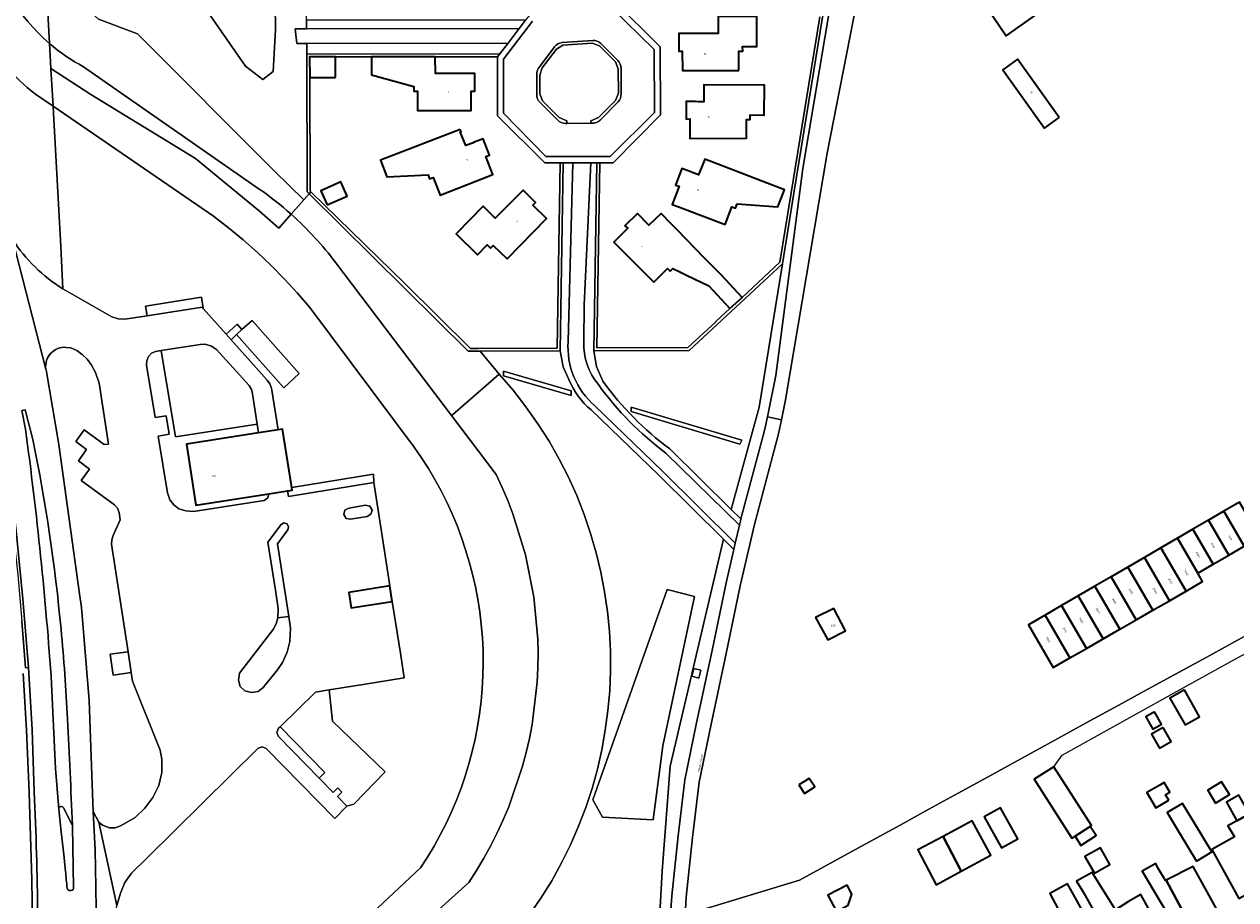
# Model space of a CAD drawing. Header units: metres. Extents: x 197700 to 204338, y 317132 to 325229.
# Tile 342 of 656: x 199240 to 199454, y 320276 to 320431. Entities that reach past the tile are written whole.
import ezdxf
from ezdxf.enums import TextEntityAlignment as Align

# ---------------------------------------------------------------- set-up
doc = ezdxf.new("R2010")
doc.units = ezdxf.units.M
for name, color, linetype, lineweight in [('B-WE-GR-BEPLANTING_CULTUUR_BOSPLANTSOEN-GV', 90, 'Continuous', 18), ('B-WE-GR-BEPLANTING_CULTUUR_HEESTERS-GV', 90, 'Continuous', 18), ('B-WE-GR-GROENVOORZIENING-GV', 80, 'Continuous', 18), ('B-WE-GW-TALUD_KRUIN-G', 90, 'Continuous', 18), ('B-WE-IE-TERREINAFSCHEIDING_KUNSTMATIG_HEKWERK-G', 20, 'IE-TERREINAFSCHEIDING-KUNSTMATIG', 18), ('B-WE-OG-BEBOUWING-GV', 7, 'Continuous', 35), ('B-WE-OG-BEBOUWING-T18', 10, 'Continuous', 18), ('B-WE-OG-BEBOUWING_LAGE TRAFO-GV', 7, 'Continuous', 18), ('B-WE-OG-TERREIN_CULTUURSCHEIDING-GV', 7, 'Continuous', 18), ('B-WE-OG-TERREIN_ERF-GV', 7, 'Continuous', 18), ('B-WE-OG-TOPOGRAFIE-T18', 10, 'Continuous', 18), ('B-WE-OG-WATER_GREPPEL-GV', 160, 'Continuous', 18), ('B-WE-OG-WEG-GV', 7, 'Continuous', 18), ('B-WE-VH-VERHARDING_ASFALT-GV', 252, 'Continuous', 18), ('B-WE-VH-VERHARDING_BETONSTRAATSTEEN-GV', 252, 'Continuous', 18), ('B-WE-VH-VERHARDING_HALFVERHARDING_GRIND-GV', 252, 'Continuous', 18), ('B-WE-VH-VERHARDING_STRAATBAKSTEEN-GV', 252, 'Continuous', 18), ('B-WE-VH-VERHARDING_TEGEL-GV', 252, 'Continuous', 18)]:
    doc.layers.add(name, color=color, linetype=linetype, lineweight=lineweight)
doc.styles.add('NLCS-ISO-M200-T18', font='NLCS-ISO.ttf', dxfattribs={"height": 0.36})
doc.linetypes.add('IE-TERREINAFSCHEIDING-KUNSTMATIG', pattern='A,4,[82,NLCS.SHX,S=0.75,R=90,X=0,Y=0],4,-2', length=10)

msp = doc.modelspace()

# ---------------------------------------------------------------- linework, layer by layer
at = {"layer": 'B-WE-GR-BEPLANTING_CULTUUR_BOSPLANTSOEN-GV'}
msp.add_lwpolyline([(199323.989, 320369.065), (199315.731, 320361.888), (199315.524, 320361.732), (199323.419, 320351.292), (199324.496, 320349.006), (199325.492, 320346.683), (199326.406, 320344.327), (199328.648, 320337.088), (199330.119, 320329.653), (199330.804, 320322.106), (199330.856, 320319.579), (199330.82, 320317.052), (199330.695, 320314.528), (199329.793, 320307.003), (199329.318, 320304.521), (199328.757, 320302.057), (199328.109, 320299.615), (199325.661, 320292.442), (199324.679, 320290.114), (199323.617, 320287.821), (199322.475, 320285.566), (199321.255, 320283.353), (199319.959, 320281.184), (199318.587, 320279.061), (199284.731, 320248.468)], dxfattribs=at)
msp.add_lwpolyline([(199322.142, 320264.7, 0.3951611), (199323.989, 320369.065)], format="xyb", dxfattribs=at)
msp.add_lwpolyline([(199340.561, 320293.694), (199342.254, 320290.602), (199351.265, 320290.106), (199352.953, 320303.26), (199358.571, 320329.714), (199353.724, 320330.944)], close=True, dxfattribs=at)
at = {"layer": 'B-WE-GR-BEPLANTING_CULTUUR_HEESTERS-GV'}
msp.add_lwpolyline([(199380.77, 320432.358), (199378.799, 320420.424), (199375.661, 320401.202), (199373.68, 320388.878), (199366.99, 320382.675), (199364.844, 320380.686), (199362.345, 320378.369), (199362.279, 320378.308), (199357.399, 320373.783), (199341.264, 320373.719), (199341.786, 320406.501), (199341.286, 320406.5), (199340.756, 320373.217), (199357.596, 320373.283), (199374.146, 320388.629), (199376.155, 320401.122), (199379.292, 320420.343), (199381.262, 320432.271)], dxfattribs=at)
at = {"layer": 'B-WE-GR-GROENVOORZIENING-GV'}
for points in [[(199396.192, 320485.765), (199395.503, 320485.754), (199390.977, 320468.232), (199385.974, 320456.388), (199383.547, 320444.475), (199381.262, 320432.271), (199379.292, 320420.343), (199376.155, 320401.122), (199374.146, 320388.629), (199370.032, 320363.229), (199365.077, 320345.117), (199366.795, 320343.429), (199370.979, 320359.096), (199371.479, 320361.505), (199372.996, 320368.823), (199377.734, 320405.495), (199382.639, 320434.611), (199389.084, 320458.881), (199389.398, 320460.049), (199392.035, 320469.842)], [(199284.331, 320430.08), (199284.23, 320439.321), (199282.489, 320448.147), (199279.138, 320452.782), (199273.63, 320456.645), (199267.582, 320458.487), (199258.612, 320459.312), (199254.51, 320459.485), (199251.642, 320455.99), (199252.043, 320453.025), (199261.846, 320443.06), (199267.803, 320437.637), (199272.855, 320432.543), (199279.037, 320423.612), (199282.115, 320421.283), (199283.955, 320422.672)], [(199328.632, 320431.764), (199289.869, 320431.771), (199289.875, 320430.254), (199327.53, 320430.318)], [(199324.087, 320425.802), (199325.545, 320427.715), (199289.886, 320427.655), (199289.894, 320425.771)], [(199289.894, 320425.771), (199289.993, 320401.359), (199290.331, 320401.024), (199290.622, 320401.353), (199290.492, 320401.48), (199290.411, 320421.607), (199290.396, 320425.271), (199294.961, 320425.272), (199298.22, 320425.273), (199298.366, 320425.273), (199301.333, 320425.274), (199312.666, 320425.293), (199312.666, 320425.291), (199317.813, 320425.296), (199318.996, 320425.297), (199323.705, 320425.301), (199324.087, 320425.802)], [(199290.331, 320401.024), (199318.456, 320373.128), (199320.632, 320373.137), (199334.755, 320373.193), (199335.283, 320406.494), (199334.783, 320406.493), (199334.263, 320373.691), (199320.221, 320373.635), (199320.241, 320373.611), (199318.902, 320373.601), (199307.237, 320385.105), (199290.622, 320401.353)]]:
    msp.add_lwpolyline(points, close=True, dxfattribs=at)
for points in [[(199233.575, 320446.334, 0.1714675), (199244.351, 320427.609)], [(199335.104, 320427.805, 0.1995563), (199333.788, 320427.04)], [(199341.999, 320427.624, 0.1879632), (199340.547, 320428.189)], [(199250.364, 320423.524, -0.0560495), (199244.351, 320427.609)], [(199244.351, 320427.609, 0.0560495), (199250.364, 320423.524)], [(199331.146, 320423.558, 0.1986713), (199330.654, 320422.118)], [(199345.559, 320423.222, 0.181484), (199344.974, 320424.651)], [(199330.647, 320418.607, 0.2523317), (199331.229, 320417.188)], [(199345.024, 320417.285, 0.1746397), (199345.594, 320418.729)], [(199334.31, 320414.088, 0.1855717), (199335.745, 320413.472)], [(199340.402, 320413.504, 0.1946461), (199341.851, 320414.084)], [(199287.124, 320397.398, 0.0299433), (199281.472, 320401.863)], [(199281.472, 320401.863, -0.0299433), (199287.124, 320397.398)], [(199287.124, 320397.398, -0.0485328), (199295.045, 320388.814)], [(199242.231, 320273.232, 0.0100197), (199241.622, 320295.097)]]:
    msp.add_lwpolyline(points, format="xyb", dxfattribs=at)
for points in [[(199243.582, 320441.726), (199244.351, 320427.609)], [(199244.351, 320427.609), (199243.582, 320441.726)], [(199287.124, 320397.398), (199289.353, 320399.919), (199284.128, 320405.108), (199259.911, 320429.35), (199252.985, 320431.973), (199248.839, 320435.761)], [(199340.547, 320428.189), (199335.104, 320427.805)], [(199244.351, 320427.609), (199244.59, 320423.226)], [(199333.788, 320427.04), (199331.146, 320423.558)], [(199335.745, 320413.472), (199335.942, 320413.473), (199335.942, 320413.931), (199334.596, 320414.509), (199331.654, 320417.47), (199331.147, 320418.705), (199331.154, 320422.034), (199331.593, 320423.32), (199334.126, 320426.658), (199335.255, 320427.314), (199340.47, 320427.682), (199341.72, 320427.196)], [(199341.72, 320427.196), (199344.549, 320424.368), (199345.06, 320423.122), (199345.093, 320418.822), (199344.597, 320417.564), (199341.569, 320414.51), (199340.216, 320413.968), (199340.216, 320413.503), (199340.402, 320413.504)], [(199344.974, 320424.651), (199341.999, 320427.624)], [(199281.472, 320401.863), (199250.364, 320423.524)], [(199250.364, 320423.524), (199281.472, 320401.863)], [(199244.59, 320423.226), (199251.626, 320418.62), (199270.161, 320407.271), (199281.51, 320397.963), (199284.948, 320394.939), (199287.124, 320397.398)], [(199330.654, 320422.118), (199330.647, 320418.607)], [(199345.594, 320418.729), (199345.559, 320423.222)], [(199331.229, 320417.188), (199334.31, 320414.088)], [(199341.851, 320414.084), (199345.024, 320417.285)], [(199323.989, 320369.065), (199320.632, 320373.137), (199318.456, 320373.128), (199290.331, 320401.024), (199289.353, 320399.919), (199287.124, 320397.398)], [(199295.045, 320388.814), (199315.524, 320361.732), (199315.731, 320361.888), (199323.989, 320369.065)], [(199241.622, 320295.097), (199241.253, 320306.092), (199240.586, 320317.137), (199240.081, 320317.084), (199239.457, 320325.299)], [(199239.651, 320316.033), (199240.254, 320306.039), (199240.756, 320295.002), (199241.203, 320279.483), (199241.331, 320271.728), (199241.362, 320257.134), (199240.942, 320236.629), (199240.472, 320223.185), (199239.839, 320209.75)]]:
    msp.add_lwpolyline(points, dxfattribs=at)
at = {"layer": 'B-WE-GW-TALUD_KRUIN-G'}
msp.add_lwpolyline([(199233.575, 320446.334, 0.1714675), (199244.351, 320427.609)], format="xyb", dxfattribs=at)
at = {"layer": 'B-WE-IE-TERREINAFSCHEIDING_KUNSTMATIG_HEKWERK-G'}
for points in [[(199278.378, 320376.999), (199280.203, 320378.591), (199288.534, 320369.192), (199285.811, 320366.675), (199277.445, 320376.101)], [(199422.198, 320299.514), (199423.688, 320301.591), (199445.099, 320313.536), (199455.292, 320319.12), (199466.152, 320324.75), (199467.028, 320323.632)]]:
    msp.add_lwpolyline(points, dxfattribs=at)
at = {"layer": 'B-WE-OG-BEBOUWING-GV'}
for points in [[(199462.11, 320461.197), (199465.901, 320463.714), (199478.29, 320471.94), (199472.545, 320480.023), (199453.84, 320467.51), (199452.11, 320470.06), (199452.21, 320470.14), (199450.71, 320472.22), (199450.891, 320472.346), (199450.7, 320472.63), (199405.59, 320441.16), (199413.79, 320429), (199437.21, 320445.57), (199437.64, 320444.949)], [(199366.441, 320422.883), (199366.43, 320426.283), (199367.1, 320426.285), (199367.097, 320427.125), (199369.597, 320427.133), (199369.584, 320430.933), (199369.583, 320431.308), (199369.579, 320432.433), (199362.775, 320432.41), (199362.789, 320429.407), (199357.383, 320429.402), (199356.953, 320429.402), (199355.769, 320429.401), (199355.772, 320426.296), (199356.394, 320426.261), (199356.461, 320422.869)], [(199294.962, 320421.607), (199294.961, 320425.272), (199290.396, 320425.271), (199290.411, 320421.607)], [(199312.666, 320425.291), (199312.666, 320425.293), (199301.333, 320425.274), (199301.334, 320422.091), (199308.835, 320419.997), (199308.836, 320419.197), (199309.506, 320419.198), (199309.512, 320415.768), (199319.012, 320415.784), (199319.006, 320419.204), (199319.676, 320419.205), (199319.671, 320422.305), (199319.001, 320422.304), (199317.818, 320422.302), (199312.671, 320422.293)], [(199423.175, 320414.551), (199415.8, 320424.874), (199413.154, 320422.982), (199420.529, 320412.659)], [(199358.31, 320417.337), (199357.088, 320417.346), (199357.066, 320414.254), (199357.714, 320414.278), (199357.716, 320410.812), (199367.766, 320410.847), (199367.754, 320414.152), (199368.436, 320414.148), (199368.442, 320414.988), (199370.932, 320414.971), (199370.968, 320420.251), (199360.228, 320420.324), (199360.208, 320417.324), (199359.228, 320417.331), (199358.708, 320417.334), (199358.477, 320417.336)], [(199317.088, 320412.417), (199302.957, 320406.982), (199304.086, 320403.998), (199311.375, 320404.403), (199311.66, 320403.676), (199312.283, 320403.921), (199313.525, 320400.756), (199322.862, 320404.419), (199321.614, 320407.601), (199322.273, 320407.855), (199321.144, 320410.75), (199319.568, 320410.142), (199319.222, 320410.009), (199318.074, 320409.566), (199317.079, 320411.997), (199317.215, 320412.075)], [(199366.098, 320399.219), (199373.355, 320398.725), (199374.507, 320401.71), (199360.372, 320407.163), (199359.292, 320404.364), (199358.359, 320404.724), (199358.154, 320404.803), (199357.893, 320404.904), (199356.344, 320405.501), (199355.21, 320402.562), (199355.831, 320402.343), (199354.623, 320399.125), (199355.601, 320398.752), (199363.982, 320395.553), (199365.18, 320398.692), (199365.806, 320398.453)], [(199293.519, 320399.037), (199297.053, 320400.614), (199295.934, 320403.122), (199292.4, 320401.546)], [(199321.163, 320398.848), (199316.333, 320393.937), (199320.135, 320390.198), (199321.867, 320391.959), (199322.459, 320391.377), (199322.936, 320391.862), (199325.36, 320389.478), (199332.379, 320396.615), (199329.955, 320398.999), (199330.419, 320399.498), (199328.22, 320401.682), (199326.938, 320400.389), (199323.281, 320396.703)], [(199349.457, 320396.518), (199348.49, 320397.513), (199346.25, 320395.337), (199346.747, 320394.9), (199344.303, 320392.439), (199351.391, 320385.367), (199353.779, 320387.759), (199354.253, 320387.286), (199354.747, 320387.782), (199355.984, 320387.179), (199357.132, 320386.627), (199361.13, 320384.692), (199364.844, 320380.686), (199366.99, 320382.675), (199363.321, 320386.632), (199362.298, 320387.656), (199361.159, 320388.797), (199360.277, 320389.68), (199355.54, 320394.559), (199355.532, 320394.551), (199354.431, 320395.685), (199352.645, 320397.523), (199350.502, 320395.441), (199349.79, 320396.174), (199349.61, 320396.359), (199349.531, 320396.441)], [(199287.239, 320348.992), (199285.618, 320359.342), (199284.834, 320359.218), (199281.325, 320358.665), (199268.572, 320356.655), (199270.258, 320345.879), (199283.15, 320347.898), (199286.495, 320348.422), (199287.308, 320348.549)], [(199458.682, 320340.172), (199455.066, 320346.388), (199452.326, 320344.794), (199455.94, 320338.582)], [(199455.94, 320338.582), (199452.326, 320344.794), (199449.586, 320343.2), (199453.197, 320336.992)], [(199446.846, 320341.606), (199450.455, 320335.401), (199453.197, 320336.992), (199449.586, 320343.2)], [(199447.713, 320333.811), (199444.106, 320340.013), (199441.175, 320338.308), (199445.635, 320330.642), (199448.563, 320332.326)], [(199450.455, 320335.401), (199446.846, 320341.606), (199444.106, 320340.013), (199447.713, 320333.811)], [(199438.245, 320336.604), (199442.696, 320328.951), (199445.635, 320330.642), (199441.175, 320338.308)], [(199442.696, 320328.951), (199438.245, 320336.604), (199435.315, 320334.899), (199439.758, 320327.261)], [(199435.315, 320334.899), (199432.384, 320333.194), (199436.819, 320325.571), (199439.758, 320327.261)], [(199304.623, 320331.552), (199297.319, 320330.407), (199297.747, 320327.68), (199305.05, 320328.824)], [(199433.88, 320323.881), (199429.454, 320331.49), (199426.524, 320329.785), (199430.941, 320322.19)], [(199436.819, 320325.571), (199432.384, 320333.194), (199429.454, 320331.49), (199433.88, 320323.881)], [(199423.593, 320328.081), (199428.003, 320320.5), (199430.941, 320322.19), (199426.524, 320329.785)], [(199380.022, 320325.961), (199382.19, 320322.008), (199385.335, 320323.623), (199383.252, 320327.577)], [(199428.003, 320320.5), (199423.593, 320328.081), (199420.663, 320326.376), (199425.064, 320318.81)], [(199425.064, 320318.81), (199420.663, 320326.376), (199417.726, 320324.668), (199422.119, 320317.116)], [(199445.327, 320313.133), (199442.778, 320311.693), (199445.454, 320306.959), (199448.003, 320308.401)], [(199440.067, 320309.271), (199438.52, 320308.396), (199439.76, 320306.202), (199441.307, 320307.076)], [(199441.598, 320306.495), (199439.517, 320305.318), (199440.928, 320302.822), (199443.009, 320303.999)], [(199422.198, 320299.514), (199418.752, 320297.31), (199425.424, 320286.88), (199425.969, 320287.229), (199428.667, 320288.955), (199428.902, 320289.105)], [(199377.071, 320296.322), (199378.036, 320294.799), (199379.854, 320295.952), (199378.889, 320297.475)], [(199450.817, 320293.088), (199453.301, 320294.594), (199451.931, 320296.86), (199449.467, 320295.37)], [(199442.565, 320293.596), (199441.983, 320294.583), (199442.754, 320295.038), (199441.749, 320296.742), (199440.978, 320296.287), (199438.702, 320294.945), (199440.289, 320292.253)], [(199447.5, 320282.821), (199450.198, 320284.453), (199447.127, 320289.529), (199444.999, 320293.046), (199442.301, 320291.413), (199444.429, 320287.897)], [(199456.839, 320291.208), (199455, 320294.515), (199452.771, 320293.275), (199454.61, 320289.969)], [(199409.892, 320290.637), (199412.939, 320285.155), (199415.819, 320286.756), (199412.772, 320292.238)], [(199461.368, 320284.726), (199459.219, 320288.736), (199456.839, 320291.208), (199454.61, 320289.969), (199453.046, 320289.042), (199454.205, 320287.11), (199450.176, 320284.903), (199454.949, 320276.191), (199458.538, 320278.157), (199460.267, 320275.001), (199465.118, 320277.659)], [(199402.583, 320287.192), (199405.825, 320281.03), (199411.074, 320283.868), (199407.772, 320289.957)], [(199425.969, 320287.229), (199427.002, 320285.614), (199429.7, 320287.34), (199428.667, 320288.955)], [(199402.583, 320287.192), (199398.135, 320284.822), (199401.373, 320278.623), (199405.825, 320281.03)], [(199429.388, 320280.676), (199432.132, 320282.207), (199430.466, 320285.194), (199427.722, 320283.664)], [(199442.127, 320279.44), (199441.987, 320279.369), (199440.621, 320281.618), (199440.262, 320282.405), (199437.867, 320281.014), (199441.041, 320275.662), (199442.047, 320274.013), (199439.93, 320272.732), (199443.549, 320265.76), (199448.095, 320268.277)], [(199450.01, 320276.195), (199446.869, 320281.867), (199442.127, 320279.44), (199448.095, 320268.277), (199452.916, 320270.946)], [(199431.28, 320265.825), (199434.185, 320260.576), (199438.993, 320263.238), (199433.129, 320274.221), (199429.022, 320280.823), (199426.25, 320279.297), (199427.487, 320277.236), (199430.06, 320272.586), (199428.54, 320271.745), (199425.963, 320276.402), (199424.604, 320278.778), (199421.498, 320277.085), (199425.301, 320269.978), (199428.13, 320271.518), (199430.073, 320268.006)], [(199385.799, 320275.023), (199386.414, 320276.989), (199385.579, 320278.587), (199382.179, 320276.811), (199383.689, 320273.92)], [(199443.549, 320265.76), (199439.93, 320272.732), (199437.624, 320276.925), (199435.436, 320275.665), (199433.129, 320274.221), (199438.993, 320263.238)]]:
    msp.add_lwpolyline(points, close=True, dxfattribs=at)
at = {"layer": 'B-WE-OG-BEBOUWING_LAGE TRAFO-GV'}
msp.add_lwpolyline([(199358.424, 320316.959), (199358.077, 320315.55), (199359.35, 320315.236), (199359.697, 320316.646)], close=True, dxfattribs=at)
at = {"layer": 'B-WE-OG-TERREIN_CULTUURSCHEIDING-GV'}
for points in [[(199248.839, 320435.761), (199252.985, 320431.973), (199259.911, 320429.35), (199284.128, 320405.108), (199289.353, 320399.919), (199290.331, 320401.024), (199289.993, 320401.359), (199289.894, 320425.771), (199289.886, 320427.655), (199288.145, 320427.652), (199287.83, 320430.251), (199289.875, 320430.254), (199289.869, 320431.771), (199289.724, 320467.771), (199256.841, 320467.74), (199256.817, 320494.681), (199254.696, 320493.525)], [(199241.836, 320418.69), (199244.953, 320416.555), (199244.59, 320423.226), (199244.351, 320427.609)], [(199287.124, 320397.398), (199284.948, 320394.939), (199281.51, 320397.963), (199270.161, 320407.271), (199251.626, 320418.62), (199244.59, 320423.226), (199244.953, 320416.555), (199273.389, 320397.077), (199276.052, 320395.013), (199278.644, 320392.861), (199281.162, 320390.623), (199283.604, 320388.303), (199285.967, 320385.901), (199288.248, 320383.422), (199290.445, 320380.868), (199308.922, 320356.127), (199310.208, 320354.263), (199311.429, 320352.355), (199312.584, 320350.406), (199313.67, 320348.418), (199314.687, 320346.394), (199315.633, 320344.336), (199316.507, 320342.247), (199317.308, 320340.128), (199318.035, 320337.983), (199318.688, 320335.814), (199319.265, 320333.624), (199319.766, 320331.415), (199320.19, 320329.19), (199320.538, 320326.952), (199320.807, 320324.703), (199320.998, 320322.446), (199321.111, 320320.183), (199321.146, 320317.919), (199321.102, 320315.654), (199320.979, 320313.392), (199320.779, 320311.136), (199320.5, 320308.888), (199320.144, 320306.652), (199319.711, 320304.428), (199319.201, 320302.221), (199318.614, 320300.034), (199317.953, 320297.867), (199317.217, 320295.725), (199316.407, 320293.61), (199315.524, 320291.524), (199314.569, 320289.47), (199313.545, 320287.45), (199312.45, 320285.467), (199311.288, 320283.523), (199310.059, 320281.62), (199280.855, 320254.315)], [(199244.953, 320416.555), (199241.836, 320418.69)], [(199280.855, 320254.315), (199310.059, 320281.62), (199311.288, 320283.523), (199312.45, 320285.467), (199313.545, 320287.45), (199314.569, 320289.47), (199315.524, 320291.524), (199316.407, 320293.61), (199317.217, 320295.725), (199317.953, 320297.867), (199318.614, 320300.034), (199319.201, 320302.221), (199319.711, 320304.428), (199320.144, 320306.652), (199320.5, 320308.888), (199320.779, 320311.136), (199320.979, 320313.392), (199321.102, 320315.654), (199321.146, 320317.919), (199321.111, 320320.183), (199320.998, 320322.446), (199320.807, 320324.703), (199320.538, 320326.952), (199320.19, 320329.19), (199319.766, 320331.415), (199319.265, 320333.624), (199318.688, 320335.814), (199318.035, 320337.983), (199317.308, 320340.128), (199316.507, 320342.247), (199315.633, 320344.336), (199314.687, 320346.394), (199313.67, 320348.418), (199312.584, 320350.406), (199311.429, 320352.355), (199310.208, 320354.263), (199308.922, 320356.127), (199290.445, 320380.868), (199288.248, 320383.422), (199285.967, 320385.901), (199283.604, 320388.303), (199281.162, 320390.623), (199278.644, 320392.861), (199276.052, 320395.013), (199273.389, 320397.077), (199244.953, 320416.555), (199245.023, 320415.27), (199246.309, 320391.664), (199246.717, 320384.17), (199255.385, 320379.237), (199256.471, 320378.847), (199257.659, 320378.808), (199261.615, 320379.418), (199261.321, 320381.089), (199271.267, 320382.695), (199271.567, 320380.711), (199275.617, 320376.143), (199277.557, 320377.901), (199278.378, 320376.999), (199280.203, 320378.591), (199288.534, 320369.192), (199285.811, 320366.675), (199277.445, 320376.101), (199276.478, 320375.17), (199282.894, 320367.994), (199283.347, 320367.342), (199283.636, 320366.606), (199284.834, 320359.218), (199285.618, 320359.342), (199287.239, 320348.992), (199301.698, 320351.344), (199301.755, 320349.855), (199303.178, 320340.768), (199304.623, 320331.552), (199305.05, 320328.824), (199306.487, 320319.657), (199307.175, 320315.266), (199299.876, 320314.108), (199293.867, 320313.152), (199294.456, 320307.622), (199303.755, 320298.659), (199298.223, 320292.92), (199296.993, 320292.525), (199294.838, 320290.394), (199282.711, 320302.765), (199282.016, 320303.08), (199281.301, 320302.798), (199261.596, 320283.366), (199258.865, 320280.673), (199257.685, 320279.047), (199256.917, 320277.142), (199256.258, 320274.931)], [(199246.717, 320384.17), (199246.309, 320391.664), (199245.023, 320415.27), (199244.953, 320416.555)], [(199336.19, 320374.867), (199336.99, 320406.496), (199335.283, 320406.494), (199334.755, 320373.193), (199335.312, 320370.394), (199336.325, 320368.112)], [(199340.756, 320373.217), (199341.286, 320406.5), (199340.224, 320406.499), (199339.017, 320381.334), (199338.959, 320374.784)], [(199315.524, 320361.732), (199295.045, 320388.814)], [(199374.146, 320388.629), (199357.596, 320373.283), (199340.756, 320373.217), (199341.215, 320370.434), (199342.355, 320367.818)], [(199354.171, 320355.834), (199365.077, 320345.117), (199370.032, 320363.229), (199374.146, 320388.629)], [(199258.782, 320316.248), (199255.591, 320315.738), (199255.091, 320319.45), (199258.257, 320319.86), (199255.32, 320338.941), (199255.377, 320339.738), (199255.617, 320340.488), (199256.817, 320343.292), (199256.66, 320344.59), (199256.383, 320345.317), (199255.856, 320345.897), (199249.967, 320350.246), (199251.43, 320352.261), (199249.441, 320353.736), (199250.893, 320355.755), (199248.966, 320357.167), (199250.48, 320359.182), (199254.004, 320356.615), (199254.798, 320356.684), (199253.123, 320367.494), (199252.486, 320369.374), (199251.715, 320370.755), (199250.986, 320371.703), (199250.118, 320372.562), (199249.174, 320373.251), (199248.092, 320373.738), (199247.281, 320373.82)], [(199336.325, 320368.112), (199335.312, 320370.394), (199334.755, 320373.193), (199320.632, 320373.137), (199323.989, 320369.065)], [(199342.355, 320367.818), (199341.215, 320370.434), (199340.756, 320373.217)], [(199243.684, 320369.983), (199243.724, 320369.827), (199245.991, 320356.602), (199249.661, 320330.134), (199249.976, 320327.751), (199251.377, 320311.287), (199251.848, 320298.071), (199252.078, 320291.614), (199253.039, 320289.734), (199253.718, 320289.178), (199254.931, 320288.728), (199255.934, 320288.723), (199256.806, 320288.994), (199257.574, 320289.433), (199259.503, 320290.535), (199261.215, 320292.183), (199262.619, 320294.086), (199263.685, 320296.209), (199264.223, 320298.518), (199264.225, 320300.902), (199263.905, 320302.443), (199259.039, 320314.711), (199258.782, 320316.248)], [(199340.269, 320362.722), (199352.285, 320351.11), (199363.694, 320339.83), (199365.528, 320338.017), (199365.793, 320339.161), (199352.984, 320351.825), (199340.942, 320363.462)], [(199284.731, 320248.468), (199318.587, 320279.061), (199319.959, 320281.184), (199321.255, 320283.353), (199322.475, 320285.566), (199323.617, 320287.821), (199324.679, 320290.114), (199325.661, 320292.442), (199328.109, 320299.615), (199328.757, 320302.057), (199329.318, 320304.521), (199329.793, 320307.003), (199330.695, 320314.528), (199330.82, 320317.052), (199330.856, 320319.579), (199330.804, 320322.106), (199330.119, 320329.653), (199328.648, 320337.088), (199326.406, 320344.327), (199325.492, 320346.683), (199324.496, 320349.006), (199323.419, 320351.292), (199315.524, 320361.732)], [(199345.357, 320269.523), (199344.77, 320263.84), (199352.279, 320270.381), (199352.826, 320281.043), (199354.249, 320299.648), (199363.694, 320339.83), (199352.285, 320351.11), (199340.269, 320362.722)], [(199353.519, 320355.073), (199366.519, 320342.298), (199366.692, 320343.045), (199366.795, 320343.429), (199365.077, 320345.117), (199354.171, 320355.834)]]:
    msp.add_lwpolyline(points, dxfattribs=at)
for points in [[(199284.331, 320430.08), (199283.955, 320422.672), (199282.115, 320421.283), (199279.037, 320423.612), (199272.855, 320432.543), (199267.803, 320437.637), (199261.846, 320443.06), (199252.043, 320453.025), (199251.642, 320455.99), (199254.51, 320459.485), (199258.612, 320459.312), (199267.582, 320458.487), (199273.63, 320456.645), (199279.138, 320452.782), (199282.489, 320448.147), (199284.23, 320439.321)], [(199340.216, 320413.503), (199340.216, 320413.968), (199341.569, 320414.51), (199344.597, 320417.564), (199345.093, 320418.822), (199345.06, 320423.122), (199344.549, 320424.368), (199341.72, 320427.196), (199340.47, 320427.682), (199335.255, 320427.314), (199334.126, 320426.658), (199331.593, 320423.32), (199331.154, 320422.034), (199331.147, 320418.705), (199331.654, 320417.47), (199334.596, 320414.509), (199335.942, 320413.931), (199335.942, 320413.473)], [(199281.112, 320360.234), (199280.295, 320365.603), (199280.085, 320366.377), (199279.668, 320367.047), (199273.927, 320373.465), (199273.039, 320374.055), (199271.898, 320374.366), (199271.043, 320374.347), (199264.093, 320373.249), (199266.643, 320357.956)], [(199324.745, 320368.769), (199324.745, 320369.586), (199336.714, 320366.135), (199336.714, 320365.318)], [(199366.939, 320357.394), (199366.602, 320356.695), (199347.352, 320362.43), (199347.352, 320363.248)], [(199363.694, 320339.83), (199354.249, 320299.648), (199352.826, 320281.043), (199352.279, 320270.381), (199354.211, 320272.064), (199354.24, 320272.486), (199354.527, 320276.675), (199355.67, 320287.294), (199356.884, 320297.199), (199358.937, 320307.314), (199361.706, 320320.101), (199364.163, 320332.122), (199365.528, 320338.017)], [(199340.561, 320293.694), (199353.724, 320330.944), (199358.571, 320329.714), (199352.953, 320303.26), (199351.265, 320290.106), (199342.254, 320290.602)], [(199284.771, 320325.895), (199284.497, 320324.855), (199283.934, 320323.819), (199277.963, 320316.09), (199277.788, 320314.844), (199278.117, 320313.746), (199278.948, 320312.968), (199280.105, 320312.665), (199281.263, 320312.853), (199282.186, 320313.579), (199284.699, 320316.719), (199285.596, 320318.021), (199286.422, 320319.804), (199286.919, 320321.727), (199287.028, 320324.087), (199286.716, 320326.171)], [(199358.424, 320316.959), (199359.697, 320316.646), (199359.35, 320315.236), (199358.077, 320315.55)]]:
    msp.add_lwpolyline(points, close=True, dxfattribs=at)
for points in [[(199244.351, 320427.609, -0.1714675), (199233.575, 320446.334)], [(199232.281, 320429.909, 0.108013), (199241.836, 320418.69)], [(199241.836, 320418.69, -0.108013), (199232.281, 320429.909)], [(199295.045, 320388.814, 0.0485328), (199287.124, 320397.398)], [(199237.779, 320392.923, 0.109039), (199246.717, 320384.17)], [(199340.942, 320363.462, -0.2385693), (199336.19, 320374.867)], [(199338.959, 320374.784, 0.1841032), (199341.544, 320367.232)], [(199247.281, 320373.82, 0.4810797), (199243.684, 320369.983)], [(199323.989, 320369.065, -0.3951611), (199322.142, 320264.7)], [(199336.325, 320368.112, 0.1152339), (199340.269, 320362.722)], [(199340.269, 320362.722, -0.1152339), (199336.325, 320368.112)], [(199342.355, 320367.818, 0.0764727), (199354.171, 320355.834)], [(199354.171, 320355.834, -0.0764727), (199342.355, 320367.818)], [(199341.544, 320367.232, 0.0761587), (199353.519, 320355.073)]]:
    msp.add_lwpolyline(points, format="xyb", dxfattribs=at)
at = {"layer": 'B-WE-OG-TERREIN_ERF-GV'}
for points in [[(199437.21, 320445.57), (199413.79, 320429), (199405.59, 320441.16)], [(199344.255, 320435.166), (199352.515, 320427.018), (199352.549, 320414.996), (199344.138, 320406.504), (199341.786, 320406.501), (199341.264, 320373.719), (199357.399, 320373.783), (199362.279, 320378.308), (199362.345, 320378.369), (199364.844, 320380.686), (199361.13, 320384.692), (199357.132, 320386.627), (199355.984, 320387.179), (199354.747, 320387.782), (199354.253, 320387.286), (199353.779, 320387.759), (199351.391, 320385.367), (199344.303, 320392.439), (199346.747, 320394.9), (199346.25, 320395.337), (199348.49, 320397.513), (199349.457, 320396.518), (199349.531, 320396.441), (199349.61, 320396.359), (199349.79, 320396.174), (199350.502, 320395.441), (199352.645, 320397.523), (199354.431, 320395.685), (199355.532, 320394.551), (199355.54, 320394.559), (199360.277, 320389.68), (199361.159, 320388.797), (199362.298, 320387.656), (199363.321, 320386.632), (199366.99, 320382.675), (199373.68, 320388.878), (199375.661, 320401.202), (199378.799, 320420.424), (199380.77, 320432.358)], [(199387.261, 320434.696), (199382.084, 320408.203), (199374.714, 320364.529), (199373.982, 320361), (199373.465, 320358.505), (199369.171, 320342.429), (199366.659, 320331.578), (199364.206, 320319.575), (199361.437, 320306.79), (199359.407, 320296.789), (199358.208, 320287.002), (199357.069, 320276.424), (199356.902, 320273.274)], [(199455.94, 320338.582), (199453.197, 320336.992), (199450.455, 320335.401), (199447.713, 320333.811), (199448.563, 320332.326), (199445.635, 320330.642), (199442.696, 320328.951), (199439.758, 320327.261), (199436.819, 320325.571), (199433.88, 320323.881), (199430.941, 320322.19), (199428.003, 320320.5), (199425.064, 320318.81), (199422.119, 320317.116), (199417.726, 320324.668), (199420.663, 320326.376), (199423.593, 320328.081), (199426.524, 320329.785), (199429.454, 320331.49), (199432.384, 320333.194), (199435.315, 320334.899), (199438.245, 320336.604), (199441.175, 320338.308), (199444.106, 320340.013), (199446.846, 320341.606), (199449.586, 320343.2), (199452.326, 320344.794), (199455.066, 320346.388)], [(199458.694, 320324.122), (199453.651, 320321.357), (199448.544, 320318.559), (199443.647, 320315.877), (199438.848, 320313.248), (199433.632, 320310.391), (199427.959, 320307.285), (199422.399, 320304.24), (199416.395, 320300.951), (199410.564, 320297.757), (199405.283, 320294.862), (199400.055, 320291.994), (199394.986, 320289.211), (199389.473, 320286.183), (199377.176, 320279.421), (199359.12, 320273.93), (199356.902, 320273.274), (199356.893, 320273.107), (199356.49, 320268.954), (199355.835, 320261.797), (199355.152, 320256.116), (199353.881, 320244.817)], [(199359.12, 320273.93), (199377.176, 320279.421), (199389.473, 320286.183), (199394.986, 320289.211), (199400.055, 320291.994), (199405.283, 320294.862), (199410.564, 320297.757), (199416.395, 320300.951), (199422.399, 320304.24), (199427.959, 320307.285), (199433.632, 320310.391), (199438.848, 320313.248), (199443.647, 320315.877), (199448.544, 320318.559), (199453.651, 320321.357), (199458.694, 320324.122)], [(199454.949, 320276.191), (199450.176, 320284.903), (199454.205, 320287.11), (199453.046, 320289.042), (199454.61, 320289.969), (199452.771, 320293.275), (199455, 320294.515)], [(199441.041, 320275.662), (199437.867, 320281.014), (199440.262, 320282.405), (199440.621, 320281.618), (199441.987, 320279.369), (199442.127, 320279.44), (199446.869, 320281.867), (199450.01, 320276.195), (199452.916, 320270.946)], [(199430.06, 320272.586), (199427.487, 320277.236), (199426.25, 320279.297), (199429.022, 320280.823), (199433.129, 320274.221)], [(199425.301, 320269.978), (199421.498, 320277.085), (199424.604, 320278.778), (199425.963, 320276.402), (199428.54, 320271.745)], [(199435.436, 320275.665), (199437.624, 320276.925), (199439.93, 320272.732)]]:
    msp.add_lwpolyline(points, dxfattribs=at)
for points in [[(199369.584, 320430.933), (199369.597, 320427.133), (199367.097, 320427.125), (199367.1, 320426.285), (199366.43, 320426.283), (199366.441, 320422.883), (199356.461, 320422.869), (199356.394, 320426.261), (199355.772, 320426.296), (199355.769, 320429.401), (199356.953, 320429.402), (199357.383, 320429.402), (199362.789, 320429.407), (199362.775, 320432.41), (199369.579, 320432.433), (199369.583, 320431.308)], [(199334.783, 320406.493), (199332.072, 320406.49), (199323.652, 320414.846), (199323.654, 320425.234), (199323.705, 320425.301), (199318.996, 320425.297), (199317.813, 320425.296), (199312.666, 320425.291), (199312.671, 320422.293), (199317.818, 320422.302), (199319.001, 320422.304), (199319.671, 320422.305), (199319.676, 320419.205), (199319.006, 320419.204), (199319.012, 320415.784), (199309.512, 320415.768), (199309.506, 320419.198), (199308.836, 320419.197), (199308.835, 320419.997), (199301.334, 320422.091), (199301.333, 320425.274), (199298.366, 320425.273), (199298.22, 320425.273), (199294.961, 320425.272), (199294.962, 320421.607), (199290.411, 320421.607), (199290.492, 320401.48), (199290.622, 320401.353), (199307.237, 320385.105), (199318.902, 320373.601), (199320.241, 320373.611), (199320.221, 320373.635), (199334.263, 320373.691)], [(199415.8, 320424.874), (199423.175, 320414.551), (199420.529, 320412.659), (199413.154, 320422.982)], [(199367.754, 320414.152), (199367.766, 320410.847), (199357.716, 320410.812), (199357.714, 320414.278), (199357.066, 320414.254), (199357.088, 320417.346), (199358.31, 320417.337), (199358.477, 320417.336), (199358.708, 320417.334), (199359.228, 320417.331), (199360.208, 320417.324), (199360.228, 320420.324), (199370.968, 320420.251), (199370.932, 320414.971), (199368.442, 320414.988), (199368.436, 320414.148)], [(199313.525, 320400.756), (199312.283, 320403.921), (199311.66, 320403.676), (199311.375, 320404.403), (199304.086, 320403.998), (199302.957, 320406.982), (199317.088, 320412.417), (199317.215, 320412.075), (199317.079, 320411.997), (199318.074, 320409.566), (199319.222, 320410.009), (199319.568, 320410.142), (199321.144, 320410.75), (199322.273, 320407.855), (199321.614, 320407.601), (199322.862, 320404.419)], [(199360.372, 320407.163), (199374.507, 320401.71), (199373.355, 320398.725), (199366.098, 320399.219), (199365.806, 320398.453), (199365.18, 320398.692), (199363.982, 320395.553), (199355.601, 320398.752), (199354.623, 320399.125), (199355.831, 320402.343), (199355.21, 320402.562), (199356.344, 320405.501), (199357.893, 320404.904), (199358.154, 320404.803), (199358.359, 320404.724), (199359.292, 320404.364)], [(199297.053, 320400.614), (199293.519, 320399.037), (199292.4, 320401.546), (199295.934, 320403.122)], [(199325.36, 320389.478), (199322.936, 320391.862), (199322.459, 320391.377), (199321.867, 320391.959), (199320.135, 320390.198), (199316.333, 320393.937), (199321.163, 320398.848), (199323.281, 320396.703), (199326.938, 320400.389), (199328.22, 320401.682), (199330.419, 320399.498), (199329.955, 320398.999), (199332.379, 320396.615)], [(199380.022, 320325.961), (199383.252, 320327.577), (199385.335, 320323.623), (199382.19, 320322.008)], [(199442.778, 320311.693), (199445.327, 320313.133), (199448.003, 320308.401), (199445.454, 320306.959)], [(199438.52, 320308.396), (199440.067, 320309.271), (199441.307, 320307.076), (199439.76, 320306.202)], [(199439.517, 320305.318), (199441.598, 320306.495), (199443.009, 320303.999), (199440.928, 320302.822)], [(199425.969, 320287.229), (199425.424, 320286.88), (199418.752, 320297.31), (199422.198, 320299.514), (199428.902, 320289.105), (199428.667, 320288.955), (199429.7, 320287.34), (199427.002, 320285.614)], [(199377.071, 320296.322), (199378.889, 320297.475), (199379.854, 320295.952), (199378.036, 320294.799)], [(199451.931, 320296.86), (199453.301, 320294.594), (199450.817, 320293.088), (199449.467, 320295.37)], [(199441.983, 320294.583), (199442.565, 320293.596), (199440.289, 320292.253), (199438.702, 320294.945), (199440.978, 320296.287), (199441.749, 320296.742), (199442.754, 320295.038)], [(199447.5, 320282.821), (199444.429, 320287.897), (199442.301, 320291.413), (199444.999, 320293.046), (199447.127, 320289.529), (199450.198, 320284.453)], [(199409.892, 320290.637), (199412.772, 320292.238), (199415.819, 320286.756), (199412.939, 320285.155)], [(199405.825, 320281.03), (199401.373, 320278.623), (199398.135, 320284.822), (199402.583, 320287.192), (199407.772, 320289.957), (199411.074, 320283.868)], [(199432.132, 320282.207), (199429.388, 320280.676), (199427.722, 320283.664), (199430.466, 320285.194)], [(199385.579, 320278.587), (199386.414, 320276.989), (199385.799, 320275.023), (199383.689, 320273.92), (199382.179, 320276.811)]]:
    msp.add_lwpolyline(points, close=True, dxfattribs=at)
at = {"layer": 'B-WE-OG-WATER_GREPPEL-GV'}
for points in [[(199324.745, 320369.586), (199324.745, 320368.769), (199336.714, 320365.318), (199336.714, 320366.135)], [(199366.602, 320356.695), (199366.939, 320357.394), (199347.352, 320363.248), (199347.352, 320362.43)]]:
    msp.add_lwpolyline(points, close=True, dxfattribs=at)
at = {"layer": 'B-WE-OG-WEG-GV'}
msp.add_lwpolyline([(199239.839, 320209.75), (199240.472, 320223.185), (199240.942, 320236.629), (199241.362, 320257.134), (199241.331, 320271.728), (199241.203, 320279.483), (199240.756, 320295.002), (199240.254, 320306.039), (199239.651, 320316.033)], dxfattribs=at)
at = {"layer": 'B-WE-VH-VERHARDING_ASFALT-GV'}
msp.add_lwpolyline([(199374.714, 320364.529), (199382.084, 320408.203), (199387.261, 320434.696), (199393.791, 320458.826), (199389.398, 320460.049), (199389.084, 320458.881), (199382.639, 320434.611), (199377.734, 320405.495), (199372.996, 320368.823), (199371.479, 320361.505), (199373.982, 320361)], close=True, dxfattribs=at)
for points in [[(199224.225, 320416.187), (199226.707, 320406.375), (199229.023, 320396.523), (199230.882, 320388.017), (199232.616, 320379.484), (199234.229, 320370.928), (199235.721, 320362.363), (199236.714, 320355.706), (199238.455, 320341.341), (199239.626, 320329.258), (199240.586, 320317.137), (199241.253, 320306.092), (199241.622, 320295.097)], [(199252.518, 320278.063), (199252.514, 320278.213), (199252.433, 320284.823), (199252.078, 320291.614), (199251.848, 320298.071), (199251.377, 320311.287), (199249.976, 320327.751), (199249.661, 320330.134), (199245.991, 320356.602), (199243.724, 320369.827), (199243.684, 320369.983), (199237.768, 320392.959), (199235.504, 320400.61), (199233.726, 320408.115), (199231.725, 320416.046)], [(199336.99, 320406.496), (199336.19, 320374.867)], [(199338.959, 320374.784), (199339.017, 320381.334), (199340.224, 320406.499), (199336.99, 320406.496)], [(199340.942, 320363.462), (199352.984, 320351.825), (199365.793, 320339.161), (199366.519, 320342.298), (199353.519, 320355.073)], [(199240.079, 320359.334), (199239.41, 320362.626), (199240.034, 320362.753), (199241.359, 320357.482)], [(199356.902, 320273.274), (199357.069, 320276.424), (199358.208, 320287.002), (199359.407, 320296.789), (199361.437, 320306.79), (199364.206, 320319.575), (199366.659, 320331.578), (199369.171, 320342.429), (199373.465, 320358.505), (199373.982, 320361), (199371.479, 320361.505), (199370.979, 320359.096), (199366.795, 320343.429), (199366.692, 320343.045), (199366.519, 320342.298), (199365.793, 320339.161), (199365.528, 320338.017), (199364.163, 320332.122), (199361.706, 320320.101), (199358.937, 320307.314), (199356.884, 320297.199), (199355.67, 320287.294), (199354.527, 320276.675), (199354.24, 320272.486)], [(199247.163, 320280.994), (199246.843, 320283.998), (199246.399, 320288.003), (199245.959, 320292.002), (199245.395, 320299.238), (199244.711, 320314.236)], [(199248.376, 320289.205), (199248.382, 320289.161), (199248.386, 320288.956), (199248.583, 320278.147)], [(199248.192, 320277.631), (199247.993, 320277.604)]]:
    msp.add_lwpolyline(points, dxfattribs=at)
for points in [[(199336.19, 320374.867, 0.2385693), (199340.942, 320363.462)], [(199341.544, 320367.232, -0.1841032), (199338.959, 320374.784)], [(199353.519, 320355.073, -0.0761587), (199341.544, 320367.232)], [(199244.711, 320314.236, 0.0162377), (199240.079, 320359.334)], [(199241.359, 320357.482, -0.0285508), (199246.369, 320323.884)], [(199246.369, 320323.884, -0.0124959), (199247.518, 320307.984)], [(199247.518, 320307.984, -0.0032054), (199248.376, 320289.205)], [(199241.622, 320295.097, -0.0100197), (199242.231, 320273.232)], [(199247.442, 320278.027, 0.0030382), (199247.163, 320280.994)], [(199247.993, 320277.604, -0.3482039), (199247.442, 320278.027)], [(199248.583, 320278.147, -0.4837903), (199248.192, 320277.631)], [(199252.692, 320266.443, 0.004474), (199252.518, 320278.063)]]:
    msp.add_lwpolyline(points, format="xyb", dxfattribs=at)
at = {"layer": 'B-WE-VH-VERHARDING_BETONSTRAATSTEEN-GV'}
for points in [[(199237.779, 320392.923), (199237.768, 320392.959), (199243.684, 320369.983)], [(199264.093, 320373.249), (199271.043, 320374.347), (199271.898, 320374.366), (199273.039, 320374.055), (199273.927, 320373.465), (199279.668, 320367.047), (199280.085, 320366.377), (199280.295, 320365.603), (199281.112, 320360.234), (199281.325, 320358.665), (199284.834, 320359.218), (199283.636, 320366.606), (199283.347, 320367.342), (199282.894, 320367.994), (199276.478, 320375.17), (199275.617, 320376.143), (199271.567, 320380.711), (199271.356, 320380.952), (199261.615, 320379.418), (199257.659, 320378.808), (199256.471, 320378.847), (199255.385, 320379.237), (199246.717, 320384.17)], [(199247.281, 320373.82), (199248.092, 320373.738), (199249.174, 320373.251), (199250.118, 320372.562), (199250.986, 320371.703), (199251.715, 320370.755), (199252.486, 320369.374), (199253.123, 320367.494), (199254.798, 320356.684), (199254.004, 320356.615), (199250.48, 320359.182), (199248.966, 320357.167), (199250.893, 320355.755), (199249.441, 320353.736), (199251.43, 320352.261), (199249.967, 320350.246), (199255.856, 320345.897), (199256.383, 320345.317), (199256.66, 320344.59), (199256.817, 320343.292), (199255.617, 320340.488), (199255.377, 320339.738), (199255.32, 320338.941), (199258.257, 320319.86), (199258.782, 320316.248), (199259.039, 320314.711), (199263.905, 320302.443), (199264.225, 320300.902), (199264.223, 320298.518), (199263.685, 320296.209), (199262.619, 320294.086), (199261.215, 320292.183), (199259.503, 320290.535), (199257.574, 320289.433), (199256.806, 320288.994), (199255.934, 320288.723), (199254.931, 320288.728), (199253.718, 320289.178), (199253.039, 320289.734), (199256.258, 320274.931), (199256.917, 320277.142), (199257.685, 320279.047), (199258.865, 320280.673), (199261.596, 320283.366), (199281.301, 320302.798), (199282.016, 320303.08), (199282.711, 320302.765), (199294.838, 320290.394), (199296.993, 320292.525), (199295.32, 320294.245), (199296.1, 320295.032), (199295.387, 320295.781), (199294.584, 320294.998), (199292.106, 320297.516), (199284.87, 320304.918), (199284.578, 320305.616), (199284.885, 320306.343), (199285.176, 320306.623), (199291.433, 320312.765), (199293.867, 320313.152), (199299.876, 320314.108), (199307.175, 320315.266), (199306.487, 320319.657), (199305.05, 320328.824), (199297.747, 320327.68), (199297.319, 320330.407), (199304.623, 320331.552), (199303.178, 320340.768), (199301.755, 320349.855), (199286.645, 320347.398), (199286.495, 320348.422), (199283.15, 320347.898), (199283.02, 320347.154), (199282.368, 320346.71), (199269.846, 320344.735), (199268.501, 320344.834), (199267.263, 320345.239), (199266.337, 320345.953), (199265.629, 320346.833), (199265.242, 320348.033), (199263.564, 320358.111), (199265.537, 320358.447), (199264.988, 320361.707), (199263.032, 320361.372), (199261.497, 320370.692), (199261.553, 320371.479), (199261.855, 320372.204), (199262.402, 320372.762), (199263.133, 320373.097), (199264.093, 320373.249)], [(199241.359, 320357.482), (199240.034, 320362.753), (199239.41, 320362.626), (199240.079, 320359.334)], [(199244.711, 320314.236), (199245.395, 320299.238), (199245.959, 320292.002)], [(199245.959, 320292.002), (199246.399, 320288.003), (199246.843, 320283.998), (199247.163, 320280.994)], [(199248.583, 320278.147), (199248.386, 320288.956), (199248.382, 320289.161), (199248.376, 320289.205), (199248.359, 320289.249), (199246.793, 320292.276)], [(199246.793, 320292.276), (199248.359, 320289.249), (199248.376, 320289.205)], [(199255.197, 320225.227), (199254.848, 320225.422), (199255.391, 320233.905), (199255.419, 320235.801), (199255.952, 320272.412), (199256.258, 320274.931), (199253.039, 320289.734), (199252.078, 320291.614), (199252.433, 320284.823), (199252.514, 320278.213), (199252.518, 320278.063)], [(199247.993, 320277.604), (199248.192, 320277.631)]]:
    msp.add_lwpolyline(points, dxfattribs=at)
for points in [[(199246.717, 320384.17, -0.109039), (199237.779, 320392.923)], [(199243.684, 320369.983, -0.4810797), (199247.281, 320373.82)], [(199240.079, 320359.334, -0.0162377), (199244.711, 320314.236)], [(199246.369, 320323.884, 0.0285508), (199241.359, 320357.482)], [(199247.518, 320307.984, 0.0124959), (199246.369, 320323.884)], [(199248.376, 320289.205, 0.0032054), (199247.518, 320307.984)], [(199246.276, 320292.489, 0.3136134), (199245.959, 320292.002)], [(199245.959, 320292.002, -0.3136134), (199246.276, 320292.489)], [(199246.406, 320292.511, 0.112369), (199246.276, 320292.489)], [(199246.276, 320292.489, -0.112369), (199246.406, 320292.511)], [(199246.793, 320292.276, 0.2499707), (199246.406, 320292.511)], [(199246.406, 320292.511, -0.2499707), (199246.793, 320292.276)], [(199247.163, 320280.994, -0.0030382), (199247.442, 320278.027)], [(199247.442, 320278.027, 0.3482039), (199247.993, 320277.604)], [(199248.192, 320277.631, 0.4837903), (199248.583, 320278.147)], [(199252.518, 320278.063, -0.004474), (199252.692, 320266.443)]]:
    msp.add_lwpolyline(points, format="xyb", dxfattribs=at)
for points in [[(199235.643, 320359.441), (199237.02, 320348.822), (199238.718, 320333.504), (199239.457, 320325.299), (199240.081, 320317.084), (199240.586, 320317.137), (199239.626, 320329.258), (199238.455, 320341.341), (199236.714, 320355.706), (199235.721, 320362.363), (199235.22, 320362.325)], [(199301.468, 320345.005), (199301.272, 320344.257), (199300.602, 320343.85), (199297.623, 320343.374), (199296.859, 320343.52), (199296.454, 320344.203), (199296.649, 320344.959), (199297.318, 320345.361), (199300.323, 320345.851), (199301.073, 320345.686)], [(199286.716, 320326.171), (199287.028, 320324.087), (199286.919, 320321.727), (199286.422, 320319.804), (199285.596, 320318.021), (199284.699, 320316.719), (199282.186, 320313.579), (199281.263, 320312.853), (199280.105, 320312.665), (199278.948, 320312.968), (199278.117, 320313.746), (199277.788, 320314.844), (199277.963, 320316.09), (199283.934, 320323.819), (199284.497, 320324.855), (199284.771, 320325.895), (199284.839, 320327.58), (199284.338, 320330.811), (199283.025, 320339.289), (199285.333, 320342.463), (199285.844, 320342.745), (199286.409, 320342.574), (199286.685, 320342.054), (199286.52, 320341.494), (199284.729, 320339.031)], [(199285.176, 320306.623), (199293.118, 320298.524), (199292.106, 320297.516), (199294.584, 320294.998), (199295.387, 320295.781), (199296.1, 320295.032), (199295.32, 320294.245), (199296.993, 320292.525), (199298.223, 320292.92), (199303.755, 320298.659), (199294.456, 320307.622), (199293.867, 320313.152), (199291.433, 320312.765)]]:
    msp.add_lwpolyline(points, close=True, dxfattribs=at)
at = {"layer": 'B-WE-VH-VERHARDING_HALFVERHARDING_GRIND-GV'}
msp.add_lwpolyline([(199289.886, 320427.655), (199325.545, 320427.715), (199327.53, 320430.318), (199289.875, 320430.254), (199287.83, 320430.251), (199288.145, 320427.652)], close=True, dxfattribs=at)
at = {"layer": 'B-WE-VH-VERHARDING_STRAATBAKSTEEN-GV'}
for points in [[(199333.777, 320435.51), (199332.994, 320436.349), (199329.022, 320432.264), (199328.981, 320432.222), (199328.632, 320431.764), (199327.53, 320430.318), (199325.545, 320427.715)], [(199325.545, 320427.715), (199324.087, 320425.802), (199323.705, 320425.301), (199323.654, 320425.234), (199323.652, 320414.846), (199332.072, 320406.49), (199334.783, 320406.493), (199335.283, 320406.494), (199336.99, 320406.496), (199340.224, 320406.499), (199341.286, 320406.5), (199341.786, 320406.501), (199344.138, 320406.504), (199352.549, 320414.996), (199352.515, 320427.018), (199344.255, 320435.166)], [(199329.867, 320431.591), (199324.747, 320424.881), (199324.739, 320415.287), (199332.265, 320407.605), (199343.657, 320407.604), (199351.462, 320415.423), (199351.424, 320426.563), (199343.819, 320434.041), (199342.255, 320435.392)], [(199343.819, 320434.041), (199351.424, 320426.563), (199351.462, 320415.423), (199343.657, 320407.604), (199332.265, 320407.605), (199324.739, 320415.287), (199324.747, 320424.881), (199329.867, 320431.591)], [(199335.104, 320427.805), (199340.547, 320428.189)], [(199331.146, 320423.558), (199333.788, 320427.04)], [(199341.999, 320427.624), (199344.974, 320424.651)], [(199330.647, 320418.607), (199330.654, 320422.118)], [(199345.559, 320423.222), (199345.594, 320418.729)], [(199334.31, 320414.088), (199331.229, 320417.188)], [(199345.024, 320417.285), (199341.851, 320414.084)], [(199340.402, 320413.504), (199340.216, 320413.503), (199335.942, 320413.473), (199335.745, 320413.472)]]:
    msp.add_lwpolyline(points, dxfattribs=at)
for points in [[(199333.788, 320427.04, -0.1995563), (199335.104, 320427.805)], [(199340.547, 320428.189, -0.1879632), (199341.999, 320427.624)], [(199330.654, 320422.118, -0.1986713), (199331.146, 320423.558)], [(199344.974, 320424.651, -0.181484), (199345.559, 320423.222)], [(199331.229, 320417.188, -0.2523317), (199330.647, 320418.607)], [(199345.594, 320418.729, -0.1746397), (199345.024, 320417.285)], [(199335.745, 320413.472, -0.1855717), (199334.31, 320414.088)], [(199341.851, 320414.084, -0.1946461), (199340.402, 320413.504)]]:
    msp.add_lwpolyline(points, format="xyb", dxfattribs=at)
at = {"layer": 'B-WE-VH-VERHARDING_TEGEL-GV'}
for points in [[(199271.567, 320380.711), (199271.267, 320382.695), (199261.321, 320381.089), (199261.615, 320379.418), (199271.356, 320380.952)], [(199277.445, 320376.101), (199285.811, 320366.675), (199288.534, 320369.192), (199280.203, 320378.591), (199278.378, 320376.999)], [(199278.378, 320376.999), (199277.557, 320377.901), (199275.617, 320376.143), (199276.478, 320375.17), (199277.445, 320376.101)], [(199281.112, 320360.234), (199266.643, 320357.956), (199264.093, 320373.249), (199263.133, 320373.097), (199262.402, 320372.762), (199261.855, 320372.204), (199261.553, 320371.479), (199261.497, 320370.692), (199263.032, 320361.372), (199264.988, 320361.707), (199265.537, 320358.447), (199263.564, 320358.111), (199265.242, 320348.033), (199265.629, 320346.833), (199266.337, 320345.953), (199267.263, 320345.239), (199268.501, 320344.834), (199269.846, 320344.735), (199282.368, 320346.71), (199283.02, 320347.154), (199283.15, 320347.898), (199270.258, 320345.879), (199268.572, 320356.655), (199281.325, 320358.665)], [(199286.495, 320348.422), (199286.645, 320347.398), (199301.755, 320349.855), (199301.698, 320351.344), (199287.239, 320348.992), (199287.308, 320348.549)], [(199301.468, 320345.005), (199301.073, 320345.686), (199300.323, 320345.851), (199297.318, 320345.361), (199296.649, 320344.959), (199296.454, 320344.203), (199296.859, 320343.52), (199297.623, 320343.374), (199300.602, 320343.85), (199301.272, 320344.257)], [(199284.771, 320325.895), (199286.716, 320326.171), (199284.729, 320339.031), (199286.52, 320341.494), (199286.685, 320342.054), (199286.409, 320342.574), (199285.844, 320342.745), (199285.333, 320342.463), (199283.025, 320339.289), (199284.338, 320330.811), (199284.839, 320327.58)], [(199258.257, 320319.86), (199255.091, 320319.45), (199255.591, 320315.738), (199258.782, 320316.248)], [(199292.106, 320297.516), (199293.118, 320298.524), (199285.176, 320306.623), (199284.885, 320306.343), (199284.578, 320305.616), (199284.87, 320304.918)]]:
    msp.add_lwpolyline(points, close=True, dxfattribs=at)

# ---------------------------------------------------------------- texts
at = {"layer": 'B-WE-OG-BEBOUWING-T18', "style": 'NLCS-ISO-M200-T18'}
for s, rotation, p in [('10', 1.1, (199360.404, 320425.796)), ('4', 0.1, (199315.006, 320419.132)), ('19', 35.5, (199418.251, 320418.973)), ('9', 359.6, (199361.069, 320414.594)), ('5', 21.3, (199318.308, 320407.012)), ('8', 338.9, (199359.152, 320401.667)), ('6', 315.5, (199327.162, 320396.135)), ('7', 315.2, (199349.232, 320391.726)), ('100', 8.8, (199273.5, 320351.037)), ('2011', 300.2, (199453.449, 320340.066)), ('2009', 300.2, (199447.732, 320337.092)), ('2010', 300.2, (199450.362, 320338.733)), ('2008', 300.2, (199445.7, 320333.914)), ('2006', 300.2, (199440.11, 320330.709)), ('2007', 300.2, (199442.818, 320332.419)), ('2004', 300.2, (199432.93, 320328.884)), ('2005', 300.2, (199435.861, 320330.589)), ('2003', 300.2, (199430.001, 320327.18)), ('2002', 300.2, (199427.069, 320325.475)), ('2000', 300.2, (199421.205, 320322.064)), ('2001', 300.2, (199424.14, 320323.771))]:
    msp.add_text(s, height=0.36, rotation=rotation, dxfattribs=at).set_placement(p, align=Align.MIDDLE)
msp.add_text('225', height=0.36, dxfattribs=at).set_placement((199383.125, 320324.601), align=Align.MIDDLE)
at = {"layer": 'B-WE-OG-TOPOGRAFIE-T18', "style": 'NLCS-ISO-M200-T18'}
msp.add_text('Meidoornpad', height=0.36, rotation=79.8, dxfattribs=at).set_placement((199359.635, 320300.179), align=Align.MIDDLE)

doc.saveas('drawing.dxf')
